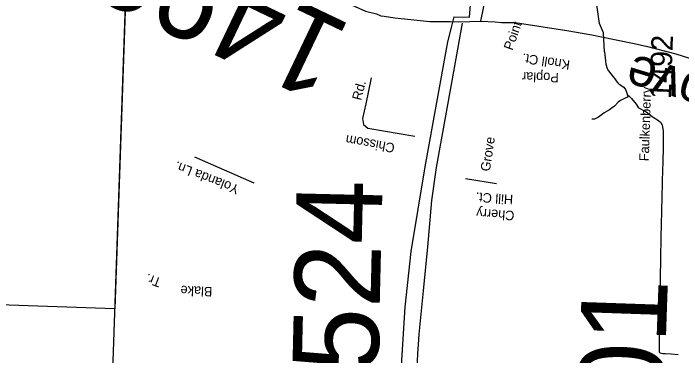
# Model space of a CAD drawing. Extents: x 2308163 to 2335412, y -96774 to 127732.
# Drawn here: x 2326033 to 2326126.4, y 123164.6 to 123212.4 of the extents above; entities that cross this region are included whole.
import ezdxf

# ---------------------------------------------------------------- set-up
doc = ezdxf.new("R2010")
doc.units = 0
for name, color, linetype in [('Old_Level_10', 7, 'Continuous'), ('Old_Level_11', 7, 'Continuous'), ('Old_Level_32', 7, 'Continuous'), ('Old_Level_35', 7, 'Continuous'), ('Old_Level_50', 7, 'Continuous'), ('Old_Level_59', 7, 'Continuous'), ('Old_Level_63', 7, 'Continuous'), ('Old_Level_8', 7, 'Continuous')]:
    doc.layers.add(name, color=color, linetype=linetype)

msp = doc.modelspace()

# ---------------------------------------------------------------- linework, layer by layer
at = {"layer": 'Old_Level_32'}
msp.add_line((2326095.252, 123211.24), (2326098.302, 123211.329), dxfattribs=at)
for points in [[(2326098.302, 123211.329), (2326100.302, 123221.192), (2326102.047, 123229.355), (2326103.38, 123235.79), (2326103.562, 123236.637), (2326103.76, 123237.018), (2326103.985, 123237.385), (2326104.197, 123237.64), (2326104.502, 123237.834), (2326104.855, 123237.989), (2326105.4, 123238.139), (2326106.239, 123238.249), (2326107.218, 123238.294), (2326107.631, 123238.343), (2326107.93, 123238.438), (2326108.242, 123238.639), (2326108.408, 123238.8), (2326108.54, 123239.04), (2326109.352, 123242.385), (2326109.62, 123243.386), (2326109.893, 123244.542), (2326110.104, 123245.039), (2326111.475, 123252.101)], [(2326078.862, 123214.252), (2326082.17, 123212.726), (2326083.743, 123212.381), (2326084.315, 123212.102), (2326084.798, 123212.021), (2326086.295, 123211.817), (2326091.178, 123211.284), (2326094.057, 123211.281), (2326095.252, 123211.24)], [(2326098.302, 123211.329), (2326100.3, 123211.26), (2326101.202, 123211.164), (2326103.081, 123211.137), (2326110.321, 123210.039)], [(2326095.681, 123211.051), (2326094.151, 123202.479), (2326092.086, 123190.899), (2326091.434, 123186.298), (2326090.872, 123179.832), (2326090.23, 123173.673), (2326089.64, 123167.628), (2326089.528, 123166.168), (2326089.454, 123164.909), (2326089.426, 123163.77), (2326089.404, 123162.877), (2326089.388, 123162.104), (2326089.412, 123161.411), (2326089.429, 123160.679), (2326089.635, 123157.962), (2326089.973, 123154.493), (2326090.569, 123149.278), (2326090.941, 123143.027), (2326091.775, 123134.731), (2326092.308, 123128.525), (2326092.38, 123126.078)], [(2326110.321, 123210.039), (2326113.818, 123209.433), (2326115.172, 123209.139), (2326119.514, 123208.265)], [(2326119.514, 123208.265), (2326121.406, 123207.83), (2326125.553, 123206.786), (2326134.824, 123203.836)]]:
    msp.add_lwpolyline(points, dxfattribs=at)
at = {"layer": 'Old_Level_35'}
for points in [[(2326083, 123203.437), (2326082.24, 123199.813), (2326081.772, 123197.766), (2326081.901, 123196.889), (2326082.519, 123196.391), (2326089.071, 123195.293)], [(2326058.312, 123192.404), (2326066.572, 123188.746)], [(2326100.476, 123188.596), (2326096.158, 123189.301)]]:
    msp.add_lwpolyline(points, dxfattribs=at)
at = {"layer": 'Old_Level_50'}
for points in [[(2326094.207, 123210.48), (2326094.59, 123211.958), (2326096.736, 123211.884), (2326097.816, 123225.143), (2326098.172, 123225.819), (2326101.298, 123233.695), (2326102.199, 123237.179), (2326104.009, 123238.679), (2326108.528, 123241.157), (2326112.565, 123255.395), (2326114.338, 123261.258)], [(2325983.154, 123129.042), (2326019.597, 123124.815), (2326024.851, 123124.243), (2326036.794, 123125.003), (2326089.733, 123127.766), (2326087.472, 123158.502), (2326087.27, 123163.977), (2326087.721, 123171.382), (2326088.575, 123179.164), (2326090.546, 123191.007), (2326093.688, 123208.474), (2326094.207, 123210.48)]]:
    msp.add_lwpolyline(points, dxfattribs=at)
at = {"layer": 'Old_Level_59'}
for points in [[(2326115.586, 123207.075), (2326115.468, 123209.731), (2326114.903, 123211.02), (2326114.544, 123213.29), (2326114.063, 123215.644)], [(2326115.586, 123207.075), (2326115.705, 123205.806), (2326115.767, 123205.356), (2326115.956, 123204.715), (2326116.128, 123204.404), (2326116.807, 123203.568), (2326117.012, 123203.276), (2326117.233, 123203.029), (2326117.417, 123202.754), (2326117.655, 123202.542), (2326118.269, 123202.12), (2326118.51, 123201.802), (2326118.751, 123201.178), (2326118.772, 123201.109)], [(2326118.772, 123201.109), (2326118.848, 123200.87), (2326118.814, 123200.714), (2326118.456, 123200.579), (2326118.104, 123200.413), (2326117.814, 123200.24), (2326117.493, 123200.012), (2326116.966, 123199.467), (2326116.648, 123199.218), (2326116.282, 123198.957), (2326115.559, 123198.519), (2326115.305, 123198.33), (2326114.739, 123197.953), (2326114.469, 123197.785), (2326114.177, 123197.673), (2326113.827, 123197.629)], [(2326118.772, 123201.109), (2326119.1, 123200.811), (2326119.362, 123200.527), (2326119.998, 123199.748), (2326120.346, 123199.238), (2326121.388, 123198.674), (2326122.258, 123198.034), (2326123.112, 123197.456), (2326123.445, 123197.201), (2326123.666, 123196.837), (2326123.772, 123195.96), (2326123.767, 123193.938), (2326123.718, 123191.465), (2326123.682, 123190.704), (2326123.522, 123182.9), (2326123.47, 123181.26), (2326123.424, 123178.096), (2326123.213, 123167.738), (2326123.225, 123165.482), (2326123.24, 123165.105), (2326123.371, 123165.014), (2326123.762, 123164.924), (2326124.08, 123164.888), (2326124.906, 123164.839), (2326125.884, 123164.744)]]:
    msp.add_lwpolyline(points, dxfattribs=at)
at = {"layer": 'Old_Level_63'}
for points in [[(2326051.48, 123296.017), (2326047.174, 123171.156), (2325940.967, 123174.819)], [(2326216.613, 123246.241), (2326207.405, 122979.252), (2326040.737, 122984.512), (2326051.481, 123296.047)]]:
    msp.add_lwpolyline(points, dxfattribs=at)

# ---------------------------------------------------------------- texts
at = {"layer": 'Old_Level_10'}
for s, height, rotation, p in [('Point', 1.3328, 71.00177, (2326102.725, 123207.178)), ('Knoll Ct.', 1.3328, 171.48595, (2326110.836, 123205.854)), ('Poplar', 1.3328, 178.55333, (2326109.217, 123204.103)), ('Rd.', 1.3328, 75.37758, (2326081.575, 123200.192)), ('Faulkenberry', 1.33284, 88.13773, (2326121.772, 123191.756)), ('Chissom', 1.3328, 169.62556, (2326086.366, 123194.23)), ('Grove ', 1.3328, 81.46465, (2326099.561, 123190.287)), ('Yolanda Ln.', 1.33284, 158.64024, (2326064.678, 123188.339)), ('Hill Ct.', 1.3328, 176.19754, (2326102.859, 123187.071)), ('Cherry ', 1.3328, 176.19754, (2326103.042, 123184.82)), ('Tr.', 1.3328, 159.60338, (2326053.788, 123175.355)), ('Blake', 1.3328, 177.56817, (2326060.816, 123174.191))]:
    msp.add_text(s, height=height, rotation=rotation, dxfattribs=at).set_placement(p)
at = {"layer": 'Old_Level_11'}
msp.add_text('Grove', height=5.3314, rotation=163.17356, dxfattribs=at).set_placement((2326138.147, 123201.182))
at = {"layer": 'Old_Level_8'}
for s, height, rotation, p in [('1492', 11.9955, 154.47922, (2326080.577, 123210.618)), ('1492', 2.9989, 88.02472, (2326124.858, 123200.443)), ('1524', 11.9955, 88.66188, (2326083.751, 123153.345)), ('1701', 11.9955, 88.02472, (2326123.221, 123139.496))]:
    msp.add_text(s, height=height, rotation=rotation, dxfattribs=at).set_placement(p)

doc.saveas('drawing.dxf')
